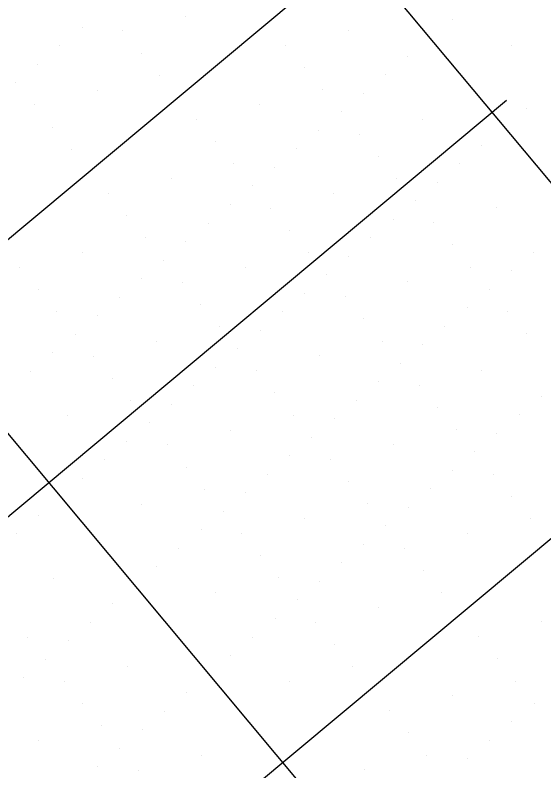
# Model space of a CAD drawing. Extents: x 2042995 to 2043795, y 305365 to 306249.
# Drawn here: x 2043410.97 to 2043429.27, y 305730.9 to 305757.07 of the extents above; entities that cross this region are included whole.
import ezdxf

# ---------------------------------------------------------------- set-up
doc = ezdxf.new("R2010")
doc.units = 0
for name, color, linetype in [('BR_CENTER LINES', 7, 'Continuous'), ('BR_CONCRETE', 7, 'Continuous'), ('BR_GRID DOTS', 7, 'Continuous'), ('BR_GRID LINES', 7, 'Continuous'), ('BR_PRESTRESSED BEAM', 7, 'Continuous')]:
    doc.layers.add(name, color=color, linetype=linetype)

msp = doc.modelspace()

# ---------------------------------------------------------------- linework, layer by layer
at = {"layer": 'BR_CENTER LINES'}
msp.add_line((2043427.985, 305754.114), (2043332.14, 305674.065), dxfattribs=at)
at = {"layer": 'BR_CONCRETE'}
for points in [[(2043139.109, 306017.548), (2043148.199, 306007.16), (2043160.233, 305993.368), (2043172.245, 305979.557), (2043184.234, 305965.727), (2043196.201, 305951.879), (2043208.145, 305938.012), (2043220.067, 305924.126), (2043231.966, 305910.221), (2043243.843, 305896.297), (2043255.698, 305882.355), (2043267.529, 305868.394), (2043279.339, 305854.414), (2043291.126, 305840.415), (2043302.89, 305826.398), (2043314.632, 305812.361), (2043326.352, 305798.306), (2043338.049, 305784.233), (2043349.724, 305770.14), (2043361.376, 305756.029), (2043373.005, 305741.899), (2043384.613, 305727.75), (2043396.197, 305713.582), (2043407.76, 305699.396), (2043419.299, 305685.191), (2043430.817, 305670.967), (2043442.311, 305656.724), (2043453.784, 305642.463), (2043465.234, 305628.182), (2043476.661, 305613.883), (2043488.066, 305599.566), (2043499.448, 305585.229), (2043510.808, 305570.874), (2043522.146, 305556.5), (2043533.461, 305542.107), (2043544.753, 305527.695), (2043547.219, 305524.543)], [(2043273.14, 305860.139), (2043278.86, 305853.362), (2043290.647, 305839.364), (2043302.411, 305825.346), (2043314.153, 305811.31), (2043325.873, 305797.255), (2043337.57, 305783.181), (2043349.245, 305769.089), (2043360.897, 305754.977), (2043372.526, 305740.847), (2043384.134, 305726.698), (2043395.718, 305712.531), (2043407.281, 305698.344), (2043418.82, 305684.139), (2043425.623, 305675.744)]]:
    msp.add_spline(points, degree=3, dxfattribs=at)
at = {"layer": 'BR_GRID DOTS'}
for p, q in [((2043416.875, 305757.04), (2043416.875, 305757.04)), ((2043426.094, 305756.923), (2043426.094, 305756.923)), ((2043413.291, 305756.652), (2043413.291, 305756.652)), ((2043414.699, 305756.526), (2043414.699, 305756.526)), ((2043422.509, 305756.534), (2043422.509, 305756.534)), ((2043425.326, 305756.282), (2043425.326, 305756.282)), ((2043420.333, 305756.02), (2043420.333, 305756.02)), ((2043428.143, 305756.029), (2043428.143, 305756.029)), ((2043412.523, 305756.011), (2043412.523, 305756.011)), ((2043415.34, 305755.758), (2043415.34, 305755.758)), ((2043424.559, 305755.64), (2043424.559, 305755.64)), ((2043411.755, 305755.37), (2043411.755, 305755.37)), ((2043420.974, 305755.252), (2043420.974, 305755.252)), ((2043415.981, 305754.991), (2043415.981, 305754.991)), ((2043423.791, 305754.999), (2043423.791, 305754.999)), ((2043410.988, 305754.729), (2043410.988, 305754.729)), ((2043413.805, 305754.476), (2043413.805, 305754.476)), ((2043421.615, 305754.485), (2043421.615, 305754.485)), ((2043423.024, 305754.358), (2043423.024, 305754.358)), ((2043411.629, 305753.962), (2043411.629, 305753.962)), ((2043419.439, 305753.97), (2043419.439, 305753.97)), ((2043422.256, 305753.717), (2043422.256, 305753.717)), ((2043428.658, 305753.852), (2043428.658, 305753.852)), ((2043417.263, 305753.456), (2043417.263, 305753.456)), ((2043425.073, 305753.464), (2043425.073, 305753.464)), ((2043412.27, 305753.194), (2043412.27, 305753.194)), ((2043427.891, 305753.211), (2043427.891, 305753.211)), ((2043421.489, 305753.076), (2043421.489, 305753.076)), ((2043422.897, 305752.95), (2043422.897, 305752.95)), ((2043417.904, 305752.688), (2043417.904, 305752.688)), ((2043412.911, 305752.427), (2043412.911, 305752.427)), ((2043420.721, 305752.435), (2043420.721, 305752.435)), ((2043427.123, 305752.57), (2043427.123, 305752.57)), ((2043423.538, 305752.182), (2043423.538, 305752.182)), ((2043418.545, 305751.921), (2043418.545, 305751.921)), ((2043426.355, 305751.929), (2043426.355, 305751.929)), ((2043419.954, 305751.794), (2043419.954, 305751.794)), ((2043416.369, 305751.406), (2043416.369, 305751.406)), ((2043424.179, 305751.415), (2043424.179, 305751.415)), ((2043419.186, 305751.153), (2043419.186, 305751.153)), ((2043425.588, 305751.288), (2043425.588, 305751.288)), ((2043414.193, 305750.892), (2043414.193, 305750.892)), ((2043422.003, 305750.9), (2043422.003, 305750.9)), ((2043424.82, 305750.647), (2043424.82, 305750.647)), ((2043418.419, 305750.512), (2043418.419, 305750.512)), ((2043419.827, 305750.386), (2043419.827, 305750.386)), ((2043427.638, 305750.394), (2043427.638, 305750.394)), ((2043414.834, 305750.124), (2043414.834, 305750.124)), ((2043424.053, 305750.006), (2043424.053, 305750.006)), ((2043417.651, 305749.871), (2043417.651, 305749.871)), ((2043425.461, 305749.88), (2043425.461, 305749.88)), ((2043420.468, 305749.618), (2043420.468, 305749.618)), ((2043415.475, 305749.357), (2043415.475, 305749.357)), ((2043416.884, 305749.23), (2043416.884, 305749.23)), ((2043423.285, 305749.365), (2043423.285, 305749.365)), ((2043426.102, 305749.112), (2043426.102, 305749.112)), ((2043413.299, 305748.842), (2043413.299, 305748.842)), ((2043421.109, 305748.851), (2043421.109, 305748.851)), ((2043422.518, 305748.724), (2043422.518, 305748.724)), ((2043428.92, 305748.859), (2043428.92, 305748.859)), ((2043416.116, 305748.589), (2043416.116, 305748.589)), ((2043411.123, 305748.328), (2043411.123, 305748.328)), ((2043418.933, 305748.336), (2043418.933, 305748.336)), ((2043426.744, 305748.345), (2043426.744, 305748.345)), ((2043428.152, 305748.218), (2043428.152, 305748.218)), ((2043415.349, 305747.948), (2043415.349, 305747.948)), ((2043421.75, 305748.083), (2043421.75, 305748.083)), ((2043416.757, 305747.822), (2043416.757, 305747.822)), ((2043424.567, 305747.83), (2043424.567, 305747.83)), ((2043411.764, 305747.56), (2043411.764, 305747.56)), ((2043420.983, 305747.442), (2043420.983, 305747.442)), ((2043427.385, 305747.577), (2043427.385, 305747.577)), ((2043414.581, 305747.307), (2043414.581, 305747.307)), ((2043422.391, 305747.316), (2043422.391, 305747.316)), ((2043417.398, 305747.054), (2043417.398, 305747.054)), ((2043426.617, 305746.936), (2043426.617, 305746.936)), ((2043412.405, 305746.793), (2043412.405, 305746.793)), ((2043413.814, 305746.666), (2043413.814, 305746.666)), ((2043420.215, 305746.801), (2043420.215, 305746.801)), ((2043428.026, 305746.81), (2043428.026, 305746.81)), ((2043423.032, 305746.548), (2043423.032, 305746.548)), ((2043418.039, 305746.287), (2043418.039, 305746.287)), ((2043419.448, 305746.16), (2043419.448, 305746.16)), ((2043425.849, 305746.295), (2043425.849, 305746.295)), ((2043413.046, 305746.025), (2043413.046, 305746.025)), ((2043428.667, 305746.042), (2043428.667, 305746.042)), ((2043415.863, 305745.772), (2043415.863, 305745.772)), ((2043423.673, 305745.781), (2043423.673, 305745.781)), ((2043425.082, 305745.654), (2043425.082, 305745.654)), ((2043412.279, 305745.384), (2043412.279, 305745.384)), ((2043418.68, 305745.519), (2043418.68, 305745.519)), ((2043413.687, 305745.258), (2043413.687, 305745.258)), ((2043421.497, 305745.266), (2043421.497, 305745.266)), ((2043417.913, 305744.878), (2043417.913, 305744.878)), ((2043424.314, 305745.013), (2043424.314, 305745.013)), ((2043411.511, 305744.743), (2043411.511, 305744.743)), ((2043419.321, 305744.752), (2043419.321, 305744.752)), ((2043427.132, 305744.76), (2043427.132, 305744.76)), ((2043414.328, 305744.49), (2043414.328, 305744.49)), ((2043423.547, 305744.372), (2043423.547, 305744.372)), ((2043424.955, 305744.246), (2043424.955, 305744.246)), ((2043417.145, 305744.237), (2043417.145, 305744.237)), ((2043419.962, 305743.984), (2043419.962, 305743.984)), ((2043414.969, 305743.723), (2043414.969, 305743.723)), ((2043422.779, 305743.731), (2043422.779, 305743.731)), ((2043429.181, 305743.866), (2043429.181, 305743.866)), ((2043416.378, 305743.596), (2043416.378, 305743.596)), ((2043425.597, 305743.478), (2043425.597, 305743.478)), ((2043412.793, 305743.208), (2043412.793, 305743.208)), ((2043420.603, 305743.217), (2043420.603, 305743.217)), ((2043428.414, 305743.225), (2043428.414, 305743.225)), ((2043415.61, 305742.955), (2043415.61, 305742.955)), ((2043422.012, 305743.09), (2043422.012, 305743.09)), ((2043418.427, 305742.702), (2043418.427, 305742.702)), ((2043426.238, 305742.711), (2043426.238, 305742.711)), ((2043421.244, 305742.449), (2043421.244, 305742.449)), ((2043427.646, 305742.584), (2043427.646, 305742.584)), ((2043414.843, 305742.314), (2043414.843, 305742.314)), ((2043416.251, 305742.187), (2043416.251, 305742.187)), ((2043424.061, 305742.196), (2043424.061, 305742.196)), ((2043426.879, 305741.943), (2043426.879, 305741.943)), ((2043414.075, 305741.673), (2043414.075, 305741.673)), ((2043420.477, 305741.808), (2043420.477, 305741.808)), ((2043421.885, 305741.682), (2043421.885, 305741.682)), ((2043416.892, 305741.42), (2043416.892, 305741.42)), ((2043419.709, 305741.167), (2043419.709, 305741.167)), ((2043426.111, 305741.302), (2043426.111, 305741.302)), ((2043427.52, 305741.176), (2043427.52, 305741.176)), ((2043413.308, 305741.032), (2043413.308, 305741.032)), ((2043422.526, 305740.914), (2043422.526, 305740.914)), ((2043417.533, 305740.652), (2043417.533, 305740.652)), ((2043425.344, 305740.661), (2043425.344, 305740.661)), ((2043412.54, 305740.391), (2043412.54, 305740.391)), ((2043418.942, 305740.526), (2043418.942, 305740.526)), ((2043428.161, 305740.408), (2043428.161, 305740.408)), ((2043415.357, 305740.138), (2043415.357, 305740.138)), ((2043423.167, 305740.146), (2043423.167, 305740.146)), ((2043418.174, 305739.885), (2043418.174, 305739.885)), ((2043424.576, 305740.02), (2043424.576, 305740.02)), ((2043411.773, 305739.75), (2043411.773, 305739.75)), ((2043420.991, 305739.632), (2043420.991, 305739.632)), ((2043428.802, 305739.641), (2043428.802, 305739.641)), ((2043423.808, 305739.379), (2043423.808, 305739.379)), ((2043411.005, 305739.109), (2043411.005, 305739.109)), ((2043417.407, 305739.244), (2043417.407, 305739.244)), ((2043418.815, 305739.117), (2043418.815, 305739.117)), ((2043426.626, 305739.126), (2043426.626, 305739.126)), ((2043416.639, 305738.603), (2043416.639, 305738.603)), ((2043423.041, 305738.738), (2043423.041, 305738.738)), ((2043424.45, 305738.611), (2043424.45, 305738.611)), ((2043419.456, 305738.35), (2043419.456, 305738.35)), ((2043415.872, 305737.962), (2043415.872, 305737.962)), ((2043422.273, 305738.097), (2043422.273, 305738.097)), ((2043425.091, 305737.844), (2043425.091, 305737.844)), ((2043412.287, 305737.574), (2043412.287, 305737.574)), ((2043420.097, 305737.582), (2043420.097, 305737.582)), ((2043421.506, 305737.456), (2043421.506, 305737.456)), ((2043415.104, 305737.321), (2043415.104, 305737.321)), ((2043417.921, 305737.068), (2043417.921, 305737.068)), ((2043425.732, 305737.076), (2043425.732, 305737.076)), ((2043414.337, 305736.68), (2043414.337, 305736.68)), ((2043420.738, 305736.815), (2043420.738, 305736.815)), ((2043423.555, 305736.562), (2043423.555, 305736.562)), ((2043419.971, 305736.174), (2043419.971, 305736.174)), ((2043413.569, 305736.039), (2043413.569, 305736.039)), ((2043421.379, 305736.047), (2043421.379, 305736.047)), ((2043429.19, 305736.056), (2043429.19, 305736.056)), ((2043411.393, 305735.524), (2043411.393, 305735.524)), ((2043412.802, 305735.398), (2043412.802, 305735.398)), ((2043419.203, 305735.533), (2043419.203, 305735.533)), ((2043427.014, 305735.541), (2043427.014, 305735.541)), ((2043422.02, 305735.28), (2043422.02, 305735.28)), ((2043418.436, 305734.892), (2043418.436, 305734.892)), ((2043412.034, 305734.757), (2043412.034, 305734.757)), ((2043427.655, 305734.774), (2043427.655, 305734.774)), ((2043414.851, 305734.504), (2043414.851, 305734.504)), ((2043422.661, 305734.512), (2043422.661, 305734.512)), ((2043411.267, 305734.116), (2043411.267, 305734.116)), ((2043417.668, 305734.251), (2043417.668, 305734.251)), ((2043412.675, 305733.989), (2043412.675, 305733.989)), ((2043420.485, 305733.998), (2043420.485, 305733.998)), ((2043428.296, 305734.006), (2043428.296, 305734.006)), ((2043416.901, 305733.61), (2043416.901, 305733.61)), ((2043426.12, 305733.492), (2043426.12, 305733.492)), ((2043413.316, 305733.222), (2043413.316, 305733.222)), ((2043428.937, 305733.239), (2043428.937, 305733.239)), ((2043416.133, 305732.969), (2043416.133, 305732.969)), ((2043423.944, 305732.977), (2043423.944, 305732.977)), ((2043428.169, 305732.598), (2043428.169, 305732.598)), ((2043413.957, 305732.454), (2043413.957, 305732.454)), ((2043415.366, 305732.328), (2043415.366, 305732.328)), ((2043424.585, 305732.21), (2043424.585, 305732.21)), ((2043411.781, 305731.94), (2043411.781, 305731.94)), ((2043427.402, 305731.957), (2043427.402, 305731.957)), ((2043414.598, 305731.687), (2043414.598, 305731.687)), ((2043417.415, 305731.434), (2043417.415, 305731.434)), ((2043425.226, 305731.442), (2043425.226, 305731.442)), ((2043426.634, 305731.316), (2043426.634, 305731.316)), ((2043413.831, 305731.046), (2043413.831, 305731.046)), ((2043415.239, 305730.919), (2043415.239, 305730.919)), ((2043423.05, 305730.928), (2043423.05, 305730.928))]:
    msp.add_line(p, q, dxfattribs=at)
at = {"layer": 'BR_GRID LINES'}
for p, q in [((2043168.489, 306063.801), (2043600.112, 305547.005)), ((2043153.138, 306050.98), (2043584.762, 305534.185)), ((2043438.113, 305772.172), (2043284.609, 305643.967)), ((2043450.933, 305756.822), (2043297.429, 305628.617))]:
    msp.add_line(p, q, dxfattribs=at)
at = {"layer": 'BR_PRESTRESSED BEAM'}
msp.add_spline([(2043269.336, 305856.962), (2043274.734, 305850.568), (2043286.521, 305836.569), (2043298.285, 305822.551), (2043310.027, 305808.515), (2043321.747, 305794.46), (2043333.444, 305780.386), (2043345.119, 305766.294), (2043356.771, 305752.183), (2043368.4, 305738.053), (2043380.007, 305723.904), (2043391.592, 305709.736), (2043403.154, 305695.55), (2043414.694, 305681.345), (2043421.811, 305672.561)], degree=3, dxfattribs=at)

doc.saveas('drawing.dxf')
